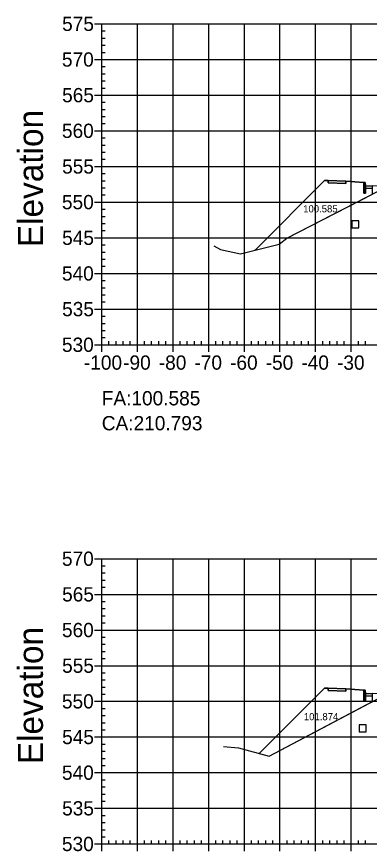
# Model space of a CAD drawing. Extents: x 704834 to 709892, y 372981 to 377533.
# Drawn here: x 706288 to 706386.9, y 373150.8 to 373384.8 of the extents above; entities that cross this region are included whole.
import ezdxf

# ---------------------------------------------------------------- set-up
doc = ezdxf.new("R2010")
doc.units = 0
for name, color, linetype in [('1', 7, 'Continuous'), ('10', 7, 'Continuous'), ('14', 7, 'Continuous'), ('57', 7, 'Continuous'), ('59', 7, 'Continuous'), ('60', 7, 'Continuous'), ('Default_Xsect', 7, 'Continuous'), ('Existing', 7, 'Continuous')]:
    doc.layers.add(name, color=color, linetype=linetype)

msp = doc.modelspace()

# ---------------------------------------------------------------- linework, layer by layer
for points in [[(706374.37, 373338.86), (706354.86, 373319.34)], [(706375.37, 373338.9), (706374.37, 373338.86)], [(706385.37, 373338.3), (706380.37, 373338.7)], [(706375.37, 373196.53), (706374.37, 373196.49)], [(706374.37, 373196.49), (706356.04, 373178.16)], [(706385.37, 373195.93), (706380.37, 373196.33)]]:
    msp.add_lwpolyline(points)
for points in [[(706380.37, 373338.7), (706375.37, 373338.9), (706375.37, 373338.23), (706380.37, 373338.03)], [(706385.87, 373337.3), (706385.79, 373338.3), (706385.37, 373338.3), (706385.37, 373335.3), (706385.87, 373335.3)], [(706387.87, 373337.38), (706385.87, 373337.3), (706385.87, 373336.63), (706387.87, 373336.71)], [(706380.37, 373196.33), (706375.37, 373196.53), (706375.37, 373195.86), (706380.37, 373195.66)], [(706385.87, 373194.93), (706385.79, 373195.93), (706385.37, 373195.93), (706385.37, 373192.93), (706385.87, 373192.93)], [(706387.87, 373195.01), (706385.87, 373194.93), (706385.87, 373194.26), (706387.87, 373194.34)]]:
    msp.add_lwpolyline(points, close=True)
at = {"layer": '1'}
for points in [[(706354.86, 373319.34), (706361.65, 373321.07), (706363.82, 373322.71), (706387.87, 373335.08), (706387.87, 373335.71), (706387.87, 373336.71), (706385.87, 373336.63), (706385.87, 373335.3), (706385.37, 373335.3), (706385.37, 373338.3), (706380.37, 373338.7), (706380.37, 373338.03), (706375.37, 373338.23), (706375.37, 373338.9), (706374.37, 373338.86)], [(706356.04, 373178.16), (706358.8, 373177.4), (706387.87, 373192.75), (706387.87, 373193.34), (706387.87, 373194.34), (706385.87, 373194.26), (706385.87, 373192.93), (706385.37, 373192.93), (706385.37, 373195.93), (706380.37, 373196.33), (706380.37, 373195.66), (706375.37, 373195.86), (706375.37, 373196.53), (706374.37, 373196.49)]]:
    msp.add_lwpolyline(points, close=True, dxfattribs=at)
at = {"layer": '10'}
for points in [[(706382.01, 373325.57), (706384.01, 373325.57), (706384.01, 373327.57), (706382.01, 373327.57)], [(706384.04, 373184.26), (706386.04, 373184.26), (706386.04, 373186.26), (706384.04, 373186.26)]]:
    msp.add_lwpolyline(points, close=True, dxfattribs=at)
at = {"layer": '14'}
for points in [[(706354.86, 373319.34), (706354.86, 373319.39), (706354.86, 373319.34), (706354.81, 373319.34), (706354.86, 373319.34), (706354.86, 373319.29), (706354.86, 373319.34), (706354.91, 373319.34)], [(706356.04, 373178.16), (706356.04, 373178.21), (706356.04, 373178.16), (706355.99, 373178.16), (706356.04, 373178.16), (706356.04, 373178.11), (706356.04, 373178.16), (706356.09, 373178.16)]]:
    msp.add_lwpolyline(points, dxfattribs=at)
at = {"layer": '57'}
for p, q in [((706309.87, 373382.82), (706311.87, 373382.82)), ((706311.87, 373382.82), (706511.87, 373382.82)), ((706311.87, 373292.82), (706311.87, 373382.82)), ((706311.87, 373292.82), (706311.87, 373382.82)), ((706321.87, 373292.82), (706321.87, 373382.82)), ((706331.87, 373292.82), (706331.87, 373382.82)), ((706341.87, 373292.82), (706341.87, 373382.82)), ((706351.87, 373292.82), (706351.87, 373382.82)), ((706361.87, 373292.82), (706361.87, 373382.82)), ((706371.87, 373292.82), (706371.87, 373382.82)), ((706381.87, 373292.82), (706381.87, 373382.82)), ((706311.87, 373380.82), (706312.87, 373380.82)), ((706311.87, 373378.82), (706312.87, 373378.82)), ((706311.87, 373376.82), (706312.87, 373376.82)), ((706311.87, 373374.82), (706312.87, 373374.82)), ((706309.87, 373372.82), (706311.87, 373372.82)), ((706311.87, 373372.82), (706511.87, 373372.82)), ((706311.87, 373370.82), (706312.87, 373370.82)), ((706311.87, 373368.82), (706312.87, 373368.82)), ((706311.87, 373366.82), (706312.87, 373366.82)), ((706309.87, 373362.82), (706311.87, 373362.82)), ((706311.87, 373364.82), (706312.87, 373364.82)), ((706311.87, 373362.82), (706511.87, 373362.82)), ((706311.87, 373360.82), (706312.87, 373360.82)), ((706311.87, 373358.82), (706312.87, 373358.82)), ((706311.87, 373356.82), (706312.87, 373356.82)), ((706311.87, 373354.82), (706312.87, 373354.82)), ((706309.87, 373352.82), (706311.87, 373352.82)), ((706311.87, 373352.82), (706511.87, 373352.82)), ((706311.87, 373350.82), (706312.87, 373350.82)), ((706311.87, 373348.82), (706312.87, 373348.82)), ((706311.87, 373346.82), (706312.87, 373346.82)), ((706311.87, 373344.82), (706312.87, 373344.82)), ((706309.87, 373342.82), (706311.87, 373342.82)), ((706311.87, 373342.82), (706511.87, 373342.82)), ((706311.87, 373340.82), (706312.87, 373340.82)), ((706311.87, 373338.82), (706312.87, 373338.82)), ((706311.87, 373336.82), (706312.87, 373336.82)), ((706311.87, 373334.82), (706312.87, 373334.82)), ((706309.87, 373332.82), (706311.87, 373332.82)), ((706311.87, 373332.82), (706511.87, 373332.82)), ((706311.87, 373330.82), (706312.87, 373330.82)), ((706311.87, 373328.82), (706312.87, 373328.82)), ((706311.87, 373326.82), (706312.87, 373326.82)), ((706311.87, 373324.82), (706312.87, 373324.82)), ((706309.87, 373322.82), (706311.87, 373322.82)), ((706311.87, 373322.82), (706511.87, 373322.82)), ((706311.87, 373320.82), (706312.87, 373320.82)), ((706311.87, 373318.82), (706312.87, 373318.82)), ((706311.87, 373316.82), (706312.87, 373316.82)), ((706311.87, 373314.82), (706312.87, 373314.82)), ((706309.87, 373312.82), (706311.87, 373312.82)), ((706311.87, 373312.82), (706511.87, 373312.82)), ((706311.87, 373310.82), (706312.87, 373310.82)), ((706311.87, 373308.82), (706312.87, 373308.82)), ((706311.87, 373306.82), (706312.87, 373306.82)), ((706311.87, 373304.82), (706312.87, 373304.82)), ((706309.87, 373302.82), (706311.87, 373302.82)), ((706311.87, 373302.82), (706511.87, 373302.82)), ((706311.87, 373300.82), (706312.87, 373300.82)), ((706311.87, 373298.82), (706312.87, 373298.82)), ((706311.87, 373296.82), (706312.87, 373296.82)), ((706311.87, 373294.82), (706312.87, 373294.82)), ((706309.87, 373292.82), (706311.87, 373292.82)), ((706311.87, 373292.82), (706511.87, 373292.82)), ((706311.87, 373292.82), (706511.87, 373292.82)), ((706311.87, 373290.82), (706311.87, 373292.82)), ((706313.87, 373292.82), (706313.87, 373293.82)), ((706315.87, 373292.82), (706315.87, 373293.82)), ((706317.87, 373292.82), (706317.87, 373293.82)), ((706319.87, 373292.82), (706319.87, 373293.82)), ((706321.87, 373290.82), (706321.87, 373292.82)), ((706323.87, 373292.82), (706323.87, 373293.82)), ((706325.87, 373292.82), (706325.87, 373293.82)), ((706327.87, 373292.82), (706327.87, 373293.82)), ((706329.87, 373292.82), (706329.87, 373293.82)), ((706331.87, 373290.82), (706331.87, 373292.82)), ((706333.87, 373292.82), (706333.87, 373293.82)), ((706335.87, 373292.82), (706335.87, 373293.82)), ((706337.87, 373292.82), (706337.87, 373293.82)), ((706339.87, 373292.82), (706339.87, 373293.82)), ((706341.87, 373290.82), (706341.87, 373292.82)), ((706343.87, 373292.82), (706343.87, 373293.82)), ((706345.87, 373292.82), (706345.87, 373293.82)), ((706347.87, 373292.82), (706347.87, 373293.82)), ((706349.87, 373292.82), (706349.87, 373293.82)), ((706351.87, 373290.82), (706351.87, 373292.82)), ((706353.87, 373292.82), (706353.87, 373293.82)), ((706355.87, 373292.82), (706355.87, 373293.82)), ((706357.87, 373292.82), (706357.87, 373293.82)), ((706359.87, 373292.82), (706359.87, 373293.82)), ((706361.87, 373290.82), (706361.87, 373292.82)), ((706363.87, 373292.82), (706363.87, 373293.82)), ((706365.87, 373292.82), (706365.87, 373293.82)), ((706367.87, 373292.82), (706367.87, 373293.82)), ((706369.87, 373292.82), (706369.87, 373293.82)), ((706371.87, 373290.82), (706371.87, 373292.82)), ((706373.87, 373292.82), (706373.87, 373293.82)), ((706375.87, 373292.82), (706375.87, 373293.82)), ((706377.87, 373292.82), (706377.87, 373293.82)), ((706379.87, 373292.82), (706379.87, 373293.82)), ((706381.87, 373290.82), (706381.87, 373292.82)), ((706383.87, 373292.82), (706383.87, 373293.82)), ((706385.87, 373292.82), (706385.87, 373293.82)), ((706309.87, 373232.82), (706311.87, 373232.82)), ((706311.87, 373232.82), (706511.87, 373232.82)), ((706311.87, 373152.82), (706311.87, 373232.82)), ((706311.87, 373152.82), (706311.87, 373232.82)), ((706321.87, 373152.82), (706321.87, 373232.82)), ((706331.87, 373152.82), (706331.87, 373232.82)), ((706341.87, 373152.82), (706341.87, 373232.82)), ((706351.87, 373152.82), (706351.87, 373232.82)), ((706361.87, 373152.82), (706361.87, 373232.82)), ((706371.87, 373152.82), (706371.87, 373232.82)), ((706381.87, 373152.82), (706381.87, 373232.82)), ((706311.87, 373230.82), (706312.87, 373230.82)), ((706311.87, 373228.82), (706312.87, 373228.82)), ((706311.87, 373226.82), (706312.87, 373226.82)), ((706311.87, 373224.82), (706312.87, 373224.82)), ((706309.87, 373222.82), (706311.87, 373222.82)), ((706311.87, 373222.82), (706511.87, 373222.82)), ((706311.87, 373220.82), (706312.87, 373220.82)), ((706311.87, 373218.82), (706312.87, 373218.82)), ((706311.87, 373216.82), (706312.87, 373216.82)), ((706311.87, 373214.82), (706312.87, 373214.82)), ((706309.87, 373212.82), (706311.87, 373212.82)), ((706311.87, 373212.82), (706511.87, 373212.82)), ((706311.87, 373210.82), (706312.87, 373210.82)), ((706311.87, 373208.82), (706312.87, 373208.82)), ((706311.87, 373206.82), (706312.87, 373206.82)), ((706311.87, 373204.82), (706312.87, 373204.82)), ((706309.87, 373202.82), (706311.87, 373202.82)), ((706311.87, 373202.82), (706511.87, 373202.82)), ((706311.87, 373200.82), (706312.87, 373200.82)), ((706311.87, 373198.82), (706312.87, 373198.82)), ((706311.87, 373196.82), (706312.87, 373196.82)), ((706311.87, 373194.82), (706312.87, 373194.82)), ((706309.87, 373192.82), (706311.87, 373192.82)), ((706311.87, 373192.82), (706511.87, 373192.82)), ((706311.87, 373190.82), (706312.87, 373190.82)), ((706311.87, 373188.82), (706312.87, 373188.82)), ((706311.87, 373186.82), (706312.87, 373186.82)), ((706311.87, 373184.82), (706312.87, 373184.82)), ((706309.87, 373182.82), (706311.87, 373182.82)), ((706311.87, 373182.82), (706511.87, 373182.82)), ((706311.87, 373180.82), (706312.87, 373180.82)), ((706311.87, 373178.82), (706312.87, 373178.82)), ((706311.87, 373176.82), (706312.87, 373176.82)), ((706311.87, 373174.82), (706312.87, 373174.82)), ((706309.87, 373172.82), (706311.87, 373172.82)), ((706311.87, 373172.82), (706511.87, 373172.82)), ((706311.87, 373170.82), (706312.87, 373170.82)), ((706311.87, 373168.82), (706312.87, 373168.82)), ((706311.87, 373166.82), (706312.87, 373166.82)), ((706311.87, 373164.82), (706312.87, 373164.82)), ((706309.87, 373162.82), (706311.87, 373162.82)), ((706311.87, 373162.82), (706511.87, 373162.82)), ((706311.87, 373160.82), (706312.87, 373160.82)), ((706311.87, 373158.82), (706312.87, 373158.82)), ((706311.87, 373156.82), (706312.87, 373156.82)), ((706311.87, 373154.82), (706312.87, 373154.82)), ((706309.87, 373152.82), (706311.87, 373152.82)), ((706311.87, 373152.82), (706511.87, 373152.82)), ((706311.87, 373152.82), (706511.87, 373152.82)), ((706311.87, 373150.82), (706311.87, 373152.82)), ((706313.87, 373152.82), (706313.87, 373153.82)), ((706315.87, 373152.82), (706315.87, 373153.82)), ((706317.87, 373152.82), (706317.87, 373153.82)), ((706319.87, 373152.82), (706319.87, 373153.82)), ((706321.87, 373150.82), (706321.87, 373152.82)), ((706323.87, 373152.82), (706323.87, 373153.82)), ((706325.87, 373152.82), (706325.87, 373153.82)), ((706327.87, 373152.82), (706327.87, 373153.82)), ((706329.87, 373152.82), (706329.87, 373153.82)), ((706331.87, 373150.82), (706331.87, 373152.82)), ((706333.87, 373152.82), (706333.87, 373153.82)), ((706335.87, 373152.82), (706335.87, 373153.82)), ((706337.87, 373152.82), (706337.87, 373153.82)), ((706339.87, 373152.82), (706339.87, 373153.82)), ((706341.87, 373150.82), (706341.87, 373152.82)), ((706343.87, 373152.82), (706343.87, 373153.82)), ((706345.87, 373152.82), (706345.87, 373153.82)), ((706347.87, 373152.82), (706347.87, 373153.82)), ((706349.87, 373152.82), (706349.87, 373153.82)), ((706351.87, 373150.82), (706351.87, 373152.82)), ((706353.87, 373152.82), (706353.87, 373153.82)), ((706355.87, 373152.82), (706355.87, 373153.82)), ((706357.87, 373152.82), (706357.87, 373153.82)), ((706359.87, 373152.82), (706359.87, 373153.82)), ((706361.87, 373150.82), (706361.87, 373152.82)), ((706363.87, 373152.82), (706363.87, 373153.82)), ((706365.87, 373152.82), (706365.87, 373153.82)), ((706367.87, 373152.82), (706367.87, 373153.82)), ((706369.87, 373152.82), (706369.87, 373153.82)), ((706371.87, 373150.82), (706371.87, 373152.82)), ((706373.87, 373152.82), (706373.87, 373153.82)), ((706375.87, 373152.82), (706375.87, 373153.82)), ((706377.87, 373152.82), (706377.87, 373153.82)), ((706379.87, 373152.82), (706379.87, 373153.82)), ((706381.87, 373150.82), (706381.87, 373152.82)), ((706383.87, 373152.82), (706383.87, 373153.82)), ((706385.87, 373152.82), (706385.87, 373153.82))]:
    msp.add_line(p, q, dxfattribs=at)
at = {"layer": 'Default_Xsect'}
for points in [[(706354.86, 373319.34), (706374.37, 373338.86), (706375.37, 373338.9), (706380.37, 373338.7), (706385.37, 373338.3), (706385.79, 373338.3), (706385.87, 373337.3), (706387.87, 373337.38), (706399.87, 373337.86), (706411.87, 373338.22), (706423.87, 373337.86), (706435.87, 373337.38), (706437.87, 373337.3), (706437.96, 373338.3), (706438.37, 373338.3), (706443.37, 373338.7), (706448.37, 373338.9), (706449.37, 373338.86), (706469.55, 373359.04)], [(706356.04, 373178.16), (706374.37, 373196.49), (706375.37, 373196.53), (706380.37, 373196.33), (706385.37, 373195.93), (706385.79, 373195.93), (706385.87, 373194.93), (706387.87, 373195.01), (706399.87, 373195.49), (706411.87, 373195.85), (706423.87, 373195.49), (706435.87, 373195.01), (706437.87, 373194.93), (706437.96, 373195.93), (706438.37, 373195.93), (706443.37, 373196.33), (706448.37, 373196.53), (706449.37, 373196.49), (706465.62, 373212.74)]]:
    msp.add_lwpolyline(points, dxfattribs=at)
at = {"layer": 'Existing'}
for points in [[(706343.27, 373320.57), (706345.18, 373319.49), (706350.83, 373318.32), (706361.65, 373321.07), (706363.82, 373322.71), (706389.39, 373335.86), (706392.27, 373337.55), (706392.63, 373337.63), (706408.22, 373338.36), (706411.88, 373338.53), (706424.66, 373337.56), (706430.27, 373337.17), (706430.67, 373337.93), (706430.75, 373338.09), (706431.87, 373338.27), (706436.56, 373340.04), (706436.57, 373340.05), (706436.76, 373340.17), (706451.92, 373350.83), (706452.95, 373351.2), (706456.95, 373353.1), (706465.56, 373357.51), (706477.14, 373361.94), (706494.08, 373366.58)], [(706346.04, 373180.17), (706350.21, 373179.76), (706358.8, 373177.4), (706388.72, 373193.2), (706391.44, 373194.49), (706392.56, 373195.35), (706392.61, 373195.37), (706393.52, 373195.41), (706411.85, 373196.27), (706421.9, 373195.65), (706430.21, 373195.08), (706430.3, 373195.26), (706430.69, 373195.97), (706432.61, 373196.29), (706434.75, 373196.7), (706435.76, 373196.98), (706437.07, 373197.6), (706442.99, 373201.55), (706451.94, 373206.55), (706458.3, 373209.22), (706464.29, 373212.38), (706488.88, 373218.98), (706498.63, 373221.65)]]:
    msp.add_lwpolyline(points, dxfattribs=at)

# ---------------------------------------------------------------- texts
msp.add_text('CA:210.793', height=4).set_placement((706311.87, 373268.82))
at = {"layer": '14'}
for p in [(706375.34, 373338.85), (706375.34, 373338.18), (706380.34, 373337.98), (706375.34, 373196.48), (706375.34, 373195.81), (706380.34, 373195.61)]:
    msp.add_text('+', height=0.1, dxfattribs=at).set_placement(p)
at = {"layer": '57'}
for s, p in [('575', (706300.75, 373380.82)), ('570', (706300.7, 373370.82)), ('565', (706300.75, 373360.82)), ('560', (706300.7, 373350.82)), ('555', (706300.75, 373340.82)), ('550', (706300.7, 373330.82)), ('545', (706300.75, 373320.82)), ('540', (706300.7, 373310.82)), ('535', (706300.75, 373300.82)), ('530', (706300.7, 373290.82)), ('-100', (706306.86, 373285.82)), ('-90', (706317.87, 373285.82)), ('-80', (706327.87, 373285.82)), ('-70', (706337.87, 373285.82)), ('-60', (706347.87, 373285.82)), ('-50', (706357.87, 373285.82)), ('-40', (706367.87, 373285.82)), ('-30', (706377.87, 373285.82)), ('570', (706300.7, 373230.82)), ('565', (706300.75, 373220.82)), ('560', (706300.7, 373210.82)), ('555', (706300.75, 373200.82)), ('550', (706300.7, 373190.82)), ('545', (706300.75, 373180.82)), ('540', (706300.7, 373170.82)), ('535', (706300.75, 373160.82)), ('530', (706300.7, 373150.82))]:
    msp.add_text(s, height=4, dxfattribs=at).set_placement(p)
at = {"layer": '59'}
for s, height, p in [('100.585', 2, (706368.37, 373329.94)), ('FA:100.585', 4, (706311.87, 373275.82)), ('101.874', 2, (706368.56, 373187.52))]:
    msp.add_text(s, height=height, dxfattribs=at).set_placement(p)
at = {"layer": '60'}
for p in [(706295.37, 373320.18), (706295.37, 373175.18)]:
    msp.add_text('Elevation', height=7, rotation=90, dxfattribs=at).set_placement(p)

doc.saveas('drawing.dxf')
